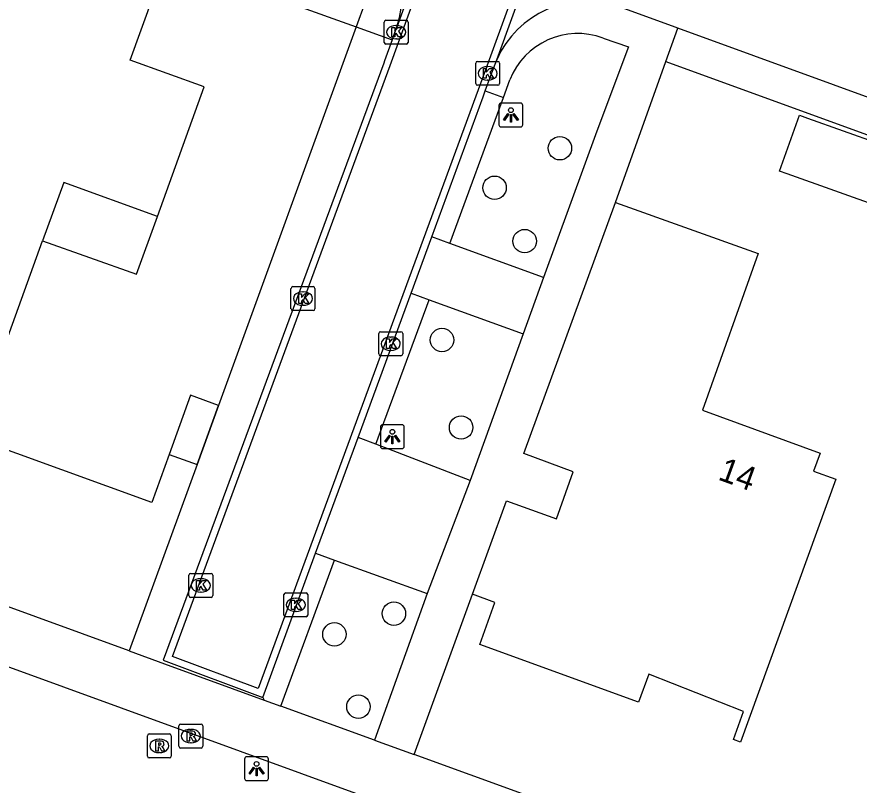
# Model space of a CAD drawing. Extents: x 155275 to 156263, y 382654 to 383635.
# Drawn here: x 155751 to 155786.19, y 382909.36 to 382941.45 of the extents above; entities that cross this region are included whole.
import ezdxf

# ---------------------------------------------------------------- set-up
doc = ezdxf.new("R2010")
doc.units = 0
for name, color, linetype in [('IMGEO_Boom', 7, 'Continuous'), ('IMGEO_Kolk', 7, 'Continuous'), ('IMGEO_Lichtpunt', 7, 'Continuous'), ('IMGEO_Pand', 7, 'Continuous'), ('IMGEO_Pand_nummerreeks', 7, 'Continuous'), ('IMGEO_Pand_overbouw', 7, 'Continuous'), ('IMGEO_Parkeervlak_open', 7, 'Continuous'), ('IMGEO_Rijbaan_lokaal_gesloten', 7, 'Continuous'), ('IMGEO_Rijbaan_lokaal_open', 7, 'Continuous'), ('IMGEO_Rioolput', 7, 'Continuous'), ('IMGEO_Voetpad_open', 7, 'Continuous')]:
    doc.layers.add(name, color=color, linetype=linetype)

msp = doc.modelspace()

# ---------------------------------------------------------------- linework, layer by layer
at = {"layer": 'IMGEO_Boom'}
for centre in [(155773.685, 382935.959), (155770.957, 382934.308), (155772.214, 382932.079), (155768.76, 382927.949), (155769.558, 382924.296), (155766.753, 382916.521), (155764.265, 382915.657), (155765.27, 382912.636)]:
    msp.add_circle(centre, 0.489, dxfattribs=at)
at = {"layer": 'IMGEO_Kolk'}
for p, q in [((155766.345, 382940.379), (155766.345, 382941.231)), ((155766.42, 382941.305), (155767.272, 382941.305)), ((155766.833, 382941.085), (155766.858, 382941.085)), ((155767.346, 382941.231), (155767.346, 382940.379)), ((155766.856, 382940.525), (155766.831, 382940.525)), ((155767.272, 382940.305), (155766.42, 382940.305)), ((155770.168, 382938.661), (155770.168, 382939.513)), ((155770.243, 382939.587), (155771.095, 382939.587)), ((155770.656, 382939.367), (155770.681, 382939.367)), ((155771.169, 382939.513), (155771.169, 382938.661)), ((155770.679, 382938.807), (155770.654, 382938.807)), ((155771.095, 382938.587), (155770.243, 382938.587)), ((155762.528, 382930.178), (155763.38, 382930.178)), ((155762.453, 382929.252), (155762.453, 382930.104)), ((155762.941, 382929.958), (155762.966, 382929.958)), ((155763.454, 382930.104), (155763.454, 382929.252)), ((155763.38, 382929.178), (155762.528, 382929.178)), ((155762.964, 382929.398), (155762.939, 382929.398)), ((155766.117, 382927.368), (155766.117, 382928.22)), ((155766.192, 382928.294), (155767.044, 382928.294)), ((155766.605, 382928.074), (155766.63, 382928.074)), ((155767.118, 382928.22), (155767.118, 382927.368)), ((155766.628, 382927.514), (155766.603, 382927.514)), ((155767.044, 382927.294), (155766.192, 382927.294)), ((155758.185, 382917.275), (155758.185, 382918.127)), ((155758.26, 382918.201), (155759.112, 382918.201)), ((155758.673, 382917.981), (155758.698, 382917.981)), ((155759.186, 382918.127), (155759.186, 382917.275)), ((155759.112, 382917.201), (155758.26, 382917.201)), ((155758.696, 382917.421), (155758.671, 382917.421)), ((155762.156, 382916.462), (155762.156, 382917.314)), ((155762.231, 382917.388), (155763.083, 382917.388)), ((155762.644, 382917.168), (155762.669, 382917.168)), ((155763.157, 382917.314), (155763.157, 382916.462)), ((155762.667, 382916.608), (155762.642, 382916.608)), ((155763.083, 382916.388), (155762.231, 382916.388))]:
    msp.add_line(p, q, dxfattribs=at)
for points in [[(155766.345, 382940.379), (155766.345, 382941.231)], [(155766.42, 382941.305), (155767.272, 382941.305)], [(155767.346, 382941.231), (155767.346, 382940.379)], [(155766.666, 382941.005), (155766.789, 382941.005), (155766.789, 382940.854), (155766.919, 382941.005), (155767.083, 382941.005), (155766.937, 382940.854), (155767.09, 382940.605), (155766.938, 382940.605), (155766.853, 382940.769), (155766.789, 382940.702), (155766.789, 382940.605), (155766.666, 382940.605), (155766.666, 382941.005)], [(155767.272, 382940.305), (155766.42, 382940.305)], [(155770.168, 382938.661), (155770.168, 382939.513)], [(155770.243, 382939.587), (155771.095, 382939.587)], [(155771.169, 382939.513), (155771.169, 382938.661)], [(155770.489, 382939.287), (155770.612, 382939.287), (155770.612, 382939.136), (155770.742, 382939.287), (155770.906, 382939.287), (155770.76, 382939.136), (155770.913, 382938.887), (155770.761, 382938.887), (155770.676, 382939.051), (155770.612, 382938.984), (155770.612, 382938.887), (155770.489, 382938.887), (155770.489, 382939.287)], [(155771.095, 382938.587), (155770.243, 382938.587)], [(155762.528, 382930.178), (155763.38, 382930.178)], [(155762.453, 382929.252), (155762.453, 382930.104)], [(155762.774, 382929.878), (155762.897, 382929.878), (155762.897, 382929.727), (155763.027, 382929.878), (155763.191, 382929.878), (155763.045, 382929.727), (155763.198, 382929.478), (155763.046, 382929.478), (155762.961, 382929.642), (155762.897, 382929.575), (155762.897, 382929.478), (155762.774, 382929.478), (155762.774, 382929.878)], [(155763.454, 382930.104), (155763.454, 382929.252)], [(155763.38, 382929.178), (155762.528, 382929.178)], [(155766.117, 382927.368), (155766.117, 382928.22)], [(155766.192, 382928.294), (155767.044, 382928.294)], [(155767.118, 382928.22), (155767.118, 382927.368)], [(155766.438, 382927.994), (155766.561, 382927.994), (155766.561, 382927.843), (155766.691, 382927.994), (155766.855, 382927.994), (155766.709, 382927.843), (155766.862, 382927.594), (155766.71, 382927.594), (155766.625, 382927.758), (155766.561, 382927.691), (155766.561, 382927.594), (155766.438, 382927.594), (155766.438, 382927.994)], [(155767.044, 382927.294), (155766.192, 382927.294)], [(155758.185, 382917.275), (155758.185, 382918.127)], [(155758.26, 382918.201), (155759.112, 382918.201)], [(155758.506, 382917.901), (155758.629, 382917.901), (155758.629, 382917.75), (155758.759, 382917.901), (155758.923, 382917.901), (155758.777, 382917.75), (155758.93, 382917.501), (155758.778, 382917.501), (155758.693, 382917.665), (155758.629, 382917.598), (155758.629, 382917.501), (155758.506, 382917.501), (155758.506, 382917.901)], [(155759.186, 382918.127), (155759.186, 382917.275)], [(155759.112, 382917.201), (155758.26, 382917.201)], [(155762.156, 382916.462), (155762.156, 382917.314)], [(155762.231, 382917.388), (155763.083, 382917.388)], [(155763.157, 382917.314), (155763.157, 382916.462)], [(155762.477, 382917.088), (155762.6, 382917.088), (155762.6, 382916.937), (155762.73, 382917.088), (155762.894, 382917.088), (155762.748, 382916.937), (155762.901, 382916.688), (155762.749, 382916.688), (155762.664, 382916.852), (155762.6, 382916.785), (155762.6, 382916.688), (155762.477, 382916.688), (155762.477, 382917.088)], [(155763.083, 382916.388), (155762.231, 382916.388)]]:
    msp.add_lwpolyline(points, dxfattribs=at)
for centre, start, end in [((155766.422, 382941.229), 91.552, 178.448), ((155766.422, 382941.229), 91.552, 178.448), ((155767.27, 382941.229), 1.552, 88.448), ((155767.27, 382941.229), 1.552, 88.448), ((155766.422, 382940.381), 181.552, 268.448), ((155766.422, 382940.381), 181.552, 268.448), ((155767.27, 382940.381), 271.552, 358.448), ((155767.27, 382940.381), 271.552, 358.448), ((155770.245, 382939.511), 91.552, 178.448), ((155770.245, 382939.511), 91.552, 178.448), ((155771.093, 382939.511), 1.552, 88.448), ((155771.093, 382939.511), 1.552, 88.448), ((155770.245, 382938.663), 181.552, 268.448), ((155770.245, 382938.663), 181.552, 268.448), ((155771.093, 382938.663), 271.552, 358.448), ((155771.093, 382938.663), 271.552, 358.448), ((155762.53, 382930.102), 91.552, 178.448), ((155762.53, 382930.102), 91.552, 178.448), ((155763.378, 382930.102), 1.552, 88.448), ((155763.378, 382930.102), 1.552, 88.448), ((155762.53, 382929.254), 181.552, 268.448), ((155762.53, 382929.254), 181.552, 268.448), ((155763.378, 382929.254), 271.552, 358.448), ((155763.378, 382929.254), 271.552, 358.448), ((155766.194, 382928.218), 91.552, 178.448), ((155766.194, 382928.218), 91.552, 178.448), ((155767.042, 382928.218), 1.552, 88.448), ((155767.042, 382928.218), 1.552, 88.448), ((155766.194, 382927.37), 181.552, 268.448), ((155766.194, 382927.37), 181.552, 268.448), ((155767.042, 382927.37), 271.552, 358.448), ((155767.042, 382927.37), 271.552, 358.448), ((155758.262, 382918.125), 91.552, 178.448), ((155758.262, 382918.125), 91.552, 178.448), ((155759.11, 382918.125), 1.552, 88.448), ((155759.11, 382918.125), 1.552, 88.448), ((155758.262, 382917.277), 181.552, 268.448), ((155758.262, 382917.277), 181.552, 268.448), ((155759.11, 382917.277), 271.552, 358.448), ((155759.11, 382917.277), 271.552, 358.448), ((155762.233, 382917.312), 91.552, 178.448), ((155762.233, 382917.312), 91.552, 178.448), ((155763.081, 382917.312), 1.552, 88.448), ((155763.081, 382917.312), 1.552, 88.448), ((155762.233, 382916.464), 181.552, 268.448), ((155762.233, 382916.464), 181.552, 268.448), ((155763.081, 382916.464), 271.552, 358.448), ((155763.081, 382916.464), 271.552, 358.448)]:
    msp.add_arc(centre, 0.0765, start, end, dxfattribs=at)
for centre, major_axis, ratio, start_param, end_param in [((155766.832, 382940.805), (-0.387, 0.002), 0.722429, 4.712389, 7.853982), ((155766.857, 382940.805), (-0.39, 0.002), 0.717154, 1.570796, 4.712389), ((155770.655, 382939.087), (-0.387, 0.002), 0.722429, 4.712389, 7.853982), ((155770.68, 382939.087), (-0.39, 0.002), 0.717154, 1.570796, 4.712389), ((155762.94, 382929.678), (-0.387, 0.002), 0.722429, 4.712389, 7.853982), ((155762.965, 382929.678), (-0.39, 0.002), 0.717154, 1.570796, 4.712389), ((155766.604, 382927.794), (-0.387, 0.002), 0.722429, 4.712389, 7.853982), ((155766.629, 382927.794), (-0.39, 0.002), 0.717154, 1.570796, 4.712389), ((155758.672, 382917.701), (-0.387, 0.002), 0.722429, 4.712389, 7.853982), ((155758.697, 382917.701), (-0.39, 0.002), 0.717154, 1.570796, 4.712389), ((155762.643, 382916.888), (-0.387, 0.002), 0.722429, 4.712389, 7.853982), ((155762.668, 382916.888), (-0.39, 0.002), 0.717154, 1.570796, 4.712389)]:
    msp.add_ellipse(centre, major_axis=major_axis, ratio=ratio, start_param=start_param, end_param=end_param, dxfattribs=at)
at = {"layer": 'IMGEO_Lichtpunt'}
for p, q in [((155771.14, 382937.75), (155771.14, 382936.943)), ((155771.14, 382937.75), (155771.14, 382936.943)), ((155772.042, 382937.845), (155771.234, 382937.845)), ((155772.042, 382937.845), (155771.234, 382937.845)), ((155772.136, 382936.943), (155772.136, 382937.75)), ((155772.136, 382936.943), (155772.136, 382937.75)), ((155771.234, 382936.849), (155772.042, 382936.849)), ((155771.234, 382936.849), (155772.042, 382936.849)), ((155766.189, 382924.315), (155766.189, 382923.508)), ((155766.189, 382924.315), (155766.189, 382923.508)), ((155767.091, 382924.41), (155766.283, 382924.41)), ((155767.091, 382924.41), (155766.283, 382924.41)), ((155767.185, 382923.508), (155767.185, 382924.315)), ((155767.185, 382923.508), (155767.185, 382924.315)), ((155766.283, 382923.414), (155767.091, 382923.414)), ((155766.283, 382923.414), (155767.091, 382923.414)), ((155761.417, 382910.542), (155760.609, 382910.542)), ((155761.417, 382910.542), (155760.609, 382910.542)), ((155760.515, 382910.447), (155760.515, 382909.64)), ((155760.515, 382910.447), (155760.515, 382909.64)), ((155761.511, 382909.64), (155761.511, 382910.447)), ((155761.511, 382909.64), (155761.511, 382910.447)), ((155760.609, 382909.546), (155761.417, 382909.546)), ((155760.609, 382909.546), (155761.417, 382909.546))]:
    msp.add_line(p, q, dxfattribs=at)
for points in [[(155771.514, 382937.414), (155771.553, 382937.386), (155771.365, 382937.124), (155771.327, 382937.151), (155771.514, 382937.414)], [(155771.616, 382937.366), (155771.663, 382937.366), (155771.663, 382937.044), (155771.616, 382937.044), (155771.616, 382937.366)], [(155771.726, 382937.386), (155771.764, 382937.413), (155771.951, 382937.151), (155771.912, 382937.123), (155771.726, 382937.386)], [(155766.563, 382923.979), (155766.602, 382923.951), (155766.414, 382923.689), (155766.376, 382923.716), (155766.563, 382923.979)], [(155766.665, 382923.931), (155766.712, 382923.931), (155766.712, 382923.609), (155766.665, 382923.609), (155766.665, 382923.931)], [(155766.775, 382923.951), (155766.813, 382923.978), (155767, 382923.716), (155766.961, 382923.688), (155766.775, 382923.951)], [(155760.889, 382910.111), (155760.928, 382910.083), (155760.74, 382909.821), (155760.702, 382909.848), (155760.889, 382910.111)], [(155760.991, 382910.063), (155761.038, 382910.063), (155761.038, 382909.741), (155760.991, 382909.741), (155760.991, 382910.063)], [(155761.101, 382910.083), (155761.139, 382910.11), (155761.326, 382909.848), (155761.287, 382909.82), (155761.101, 382910.083)]]:
    msp.add_lwpolyline(points, dxfattribs=at)
for centre in [(155771.639, 382937.548), (155766.688, 382924.113), (155761.014, 382910.245)]:
    msp.add_circle(centre, 0.0994, dxfattribs=at)
for centre, start, end in [((155771.234, 382937.75), 90, 180), ((155771.234, 382937.75), 90, 180), ((155772.042, 382937.75), 0, 90), ((155772.042, 382937.75), 0, 90), ((155771.234, 382936.943), 180, 270), ((155771.234, 382936.943), 180, 270), ((155772.042, 382936.943), 270, 0), ((155772.042, 382936.943), 270, 360), ((155766.283, 382924.315), 90, 180), ((155766.283, 382924.315), 90, 180), ((155767.091, 382924.315), 0, 90), ((155767.091, 382924.315), 0, 90), ((155766.283, 382923.508), 180, 270), ((155766.283, 382923.508), 180, 270), ((155767.091, 382923.508), 270, 0), ((155767.091, 382923.508), 270, 360), ((155760.609, 382910.447), 90, 180), ((155760.609, 382910.447), 90, 180), ((155761.417, 382910.447), 0, 90), ((155761.417, 382910.447), 0, 90), ((155760.609, 382909.64), 180, 270), ((155760.609, 382909.64), 180, 270), ((155761.417, 382909.64), 270, 0), ((155761.417, 382909.64), 270, 360)]:
    msp.add_arc(centre, 0.0946, start, end, dxfattribs=at)
at = {"layer": 'IMGEO_Pand'}
for points in [[(155759.423, 382925.217), (155758.257, 382925.64), (155757.362, 382923.173), (155756.634, 382921.166), (155749.104, 382923.897), (155752.078, 382932.095), (155756.001, 382930.696), (155756.874, 382933.113), (155758.826, 382938.522), (155755.741, 382939.635), (155758.254, 382946.596), (155763.431, 382944.727), (155762.488, 382941.996), (155765.175, 382941.027)], [(155765.175, 382941.027), (155759.423, 382925.217)], [(155789.155, 382932.755), (155783.178, 382934.884), (155782.864, 382934.996), (155783.698, 382937.337), (155784.028, 382937.219), (155789.989, 382935.097), (155789.155, 382932.755)], [(155770.033, 382917.328), (155771.459, 382921.236), (155773.539, 382920.477), (155774.245, 382922.448), (155772.176, 382923.203), (155776.003, 382933.692)], [(155776.003, 382933.692), (155781.968, 382931.558), (155779.643, 382925.014), (155784.554, 382923.227), (155784.283, 382922.477), (155785.216, 382922.133), (155781.233, 382911.153), (155780.932, 382911.263), (155781.358, 382912.438), (155777.396, 382913.993), (155776.968, 382912.818), (155770.335, 382915.238), (155770.972, 382916.985), (155770.033, 382917.328)]]:
    msp.add_lwpolyline(points, dxfattribs=at)
at = {"layer": 'IMGEO_Pand_overbouw'}
for points in [[(155756.874, 382933.113), (155752.96, 382934.526), (155752.078, 382932.095), (155756.001, 382930.696)], [(155757.362, 382923.173), (155758.527, 382922.75), (155759.423, 382925.217), (155758.257, 382925.64)]]:
    msp.add_lwpolyline(points, close=True, dxfattribs=at)
at = {"layer": 'IMGEO_Parkeervlak_open'}
for points in [[(155773.001, 382930.565), (155769.086, 382931.986)], [(155768.224, 382929.634), (155772.151, 382928.213)], [(155769.933, 382922.082), (155765.995, 382923.592)], [(155764.277, 382918.755), (155768.144, 382917.364)]]:
    msp.add_lwpolyline(points, dxfattribs=at)
at = {"layer": 'IMGEO_Rijbaan_lokaal_gesloten'}
for points in [[(155772.086, 382943.374), (155770.526, 382939.085), (155761.085, 382913.388), (155757.497, 382914.737), (155766.597, 382939.416), (155768.503, 382944.698)], [(155768.234, 382944.798), (155766.869, 382941.017)], [(155771.045, 382939.658), (155772.36, 382943.272)], [(155766.677, 382940.485), (155766.869, 382941.017)], [(155766.677, 382940.485), (155766.362, 382939.613), (155766.325, 382939.51), (155757.114, 382914.571), (155761.275, 382913.02)], [(155770.567, 382938.351), (155770.802, 382938.991), (155771.045, 382939.658)], [(155768.332, 382932.259), (155770.477, 382938.105), (155770.567, 382938.351)], [(155767.47, 382929.907), (155768.332, 382932.259)], [(155765.257, 382923.875), (155767.47, 382929.907)], [(155763.483, 382919.04), (155765.257, 382923.875)], [(155761.275, 382913.02), (155763.483, 382919.04)]]:
    msp.add_lwpolyline(points, dxfattribs=at)
at = {"layer": 'IMGEO_Rijbaan_lokaal_open'}
for points in [[(155778.616, 382940.974), (155778.386, 382941.058), (155776.209, 382941.85), (155776.11, 382941.886)], [(155865.403, 382909.39), (155778.616, 382940.974)]]:
    msp.add_lwpolyline(points, dxfattribs=at)
for centre, radius, start, end in [((155763.007, 382942.369), 4.091, 340.7107, 69.3073), ((155774.793, 382938.008), 4.095, 71.2444, 156.2432)]:
    msp.add_arc(centre, radius, start, end, dxfattribs=at)
at = {"layer": 'IMGEO_Rioolput'}
for p, q in [((155757.844, 382911.908), (155758.696, 382911.908)), ((155757.769, 382910.982), (155757.769, 382911.834)), ((155758.257, 382911.688), (155758.282, 382911.688)), ((155758.77, 382911.834), (155758.77, 382910.982)), ((155756.452, 382910.569), (155756.452, 382911.421)), ((155756.527, 382911.495), (155757.379, 382911.495)), ((155756.94, 382911.275), (155756.965, 382911.275)), ((155757.453, 382911.421), (155757.453, 382910.569)), ((155758.696, 382910.908), (155757.844, 382910.908)), ((155758.28, 382911.128), (155758.255, 382911.128)), ((155757.379, 382910.495), (155756.527, 382910.495)), ((155756.963, 382910.715), (155756.938, 382910.715))]:
    msp.add_line(p, q, dxfattribs=at)
for points in [[(155757.844, 382911.908), (155758.696, 382911.908)], [(155757.769, 382910.982), (155757.769, 382911.834)], [(155758.358, 382911.606), (155758.106, 382911.608), (155758.106, 382911.208)], [(155758.284, 382911.527), (155758.23, 382911.527), (155758.23, 382911.446)], [(155758.77, 382911.834), (155758.77, 382910.982)], [(155756.452, 382910.569), (155756.452, 382911.421)], [(155756.527, 382911.495), (155757.379, 382911.495)], [(155757.041, 382911.193), (155756.789, 382911.195), (155756.789, 382910.795)], [(155757.453, 382911.421), (155757.453, 382910.569)], [(155758.106, 382911.208), (155758.23, 382911.208), (155758.23, 382911.37), (155758.241, 382911.37)], [(155758.23, 382911.446), (155758.282, 382911.446)], [(155758.288, 382911.341), (155758.359, 382911.208), (155758.499, 382911.208), (155758.434, 382911.334)], [(155756.789, 382910.795), (155756.913, 382910.795), (155756.913, 382910.957), (155756.924, 382910.957)], [(155756.967, 382911.114), (155756.913, 382911.114), (155756.913, 382911.033)], [(155756.913, 382911.033), (155756.965, 382911.033)], [(155756.971, 382910.928), (155757.042, 382910.795), (155757.182, 382910.795), (155757.117, 382910.921)], [(155758.696, 382910.908), (155757.844, 382910.908)], [(155757.379, 382910.495), (155756.527, 382910.495)]]:
    msp.add_lwpolyline(points, dxfattribs=at)
for centre, radius, start, end in [((155757.846, 382911.832), 0.0765, 91.552, 178.448), ((155757.846, 382911.832), 0.0765, 91.552, 178.448), ((155758.694, 382911.832), 0.0765, 1.552, 88.448), ((155758.694, 382911.832), 0.0765, 1.552, 88.448), ((155758.29, 382911.431), 0.0964, 77.0061, 93.1865), ((155758.304, 382911.488), 0.0378, 276.6634, 79.6772), ((155758.357, 382911.496), 0.109, 350.3612, 89.416), ((155756.529, 382911.419), 0.0765, 91.552, 178.448), ((155756.529, 382911.419), 0.0765, 91.552, 178.448), ((155757.04, 382911.083), 0.109, 350.3612, 89.416), ((155757.377, 382911.419), 0.0765, 1.552, 88.448), ((155757.377, 382911.419), 0.0765, 1.552, 88.448), ((155758.24, 382911.317), 0.0533, 26.0293, 88.6989), ((155758.266, 382911.635), 0.19, 274.7715, 282.9687), ((155758.355, 382911.496), 0.112, 277.5842, 350.9817), ((155758.339, 382911.281), 0.108, 29.5134, 73.7905), ((155756.923, 382910.904), 0.0533, 26.0293, 88.6989), ((155756.949, 382911.222), 0.19, 274.7715, 282.9687), ((155756.973, 382911.018), 0.0964, 77.0061, 93.1865), ((155756.987, 382911.075), 0.0378, 276.6634, 79.6772), ((155757.038, 382911.083), 0.112, 277.5842, 350.9817), ((155757.022, 382910.868), 0.108, 29.5134, 73.7905), ((155757.846, 382910.984), 0.0765, 181.552, 268.448), ((155757.846, 382910.984), 0.0765, 181.552, 268.448), ((155758.694, 382910.984), 0.0765, 271.552, 358.448), ((155758.694, 382910.984), 0.0765, 271.552, 358.448), ((155756.529, 382910.571), 0.0765, 181.552, 268.448), ((155756.529, 382910.571), 0.0765, 181.552, 268.448), ((155757.377, 382910.571), 0.0765, 271.552, 358.448), ((155757.377, 382910.571), 0.0765, 271.552, 358.448)]:
    msp.add_arc(centre, radius, start, end, dxfattribs=at)
for centre, major_axis, ratio, start_param, end_param in [((155758.256, 382911.408), (-0.387, 0.002), 0.722429, 4.712389, 7.853982), ((155758.281, 382911.408), (-0.39, 0.002), 0.717154, 1.570796, 4.712389), ((155756.939, 382910.995), (-0.387, 0.002), 0.722429, 4.712389, 7.853982), ((155756.964, 382910.995), (-0.39, 0.002), 0.717154, 1.570796, 4.712389)]:
    msp.add_ellipse(centre, major_axis=major_axis, ratio=ratio, start_param=start_param, end_param=end_param, dxfattribs=at)
at = {"layer": 'IMGEO_Voetpad_open'}
for points in [[(155755.688, 382914.965), (155687.76, 382939.71), (155661.6, 382949.239)], [(155863.949, 382873.132), (155772.846, 382906.212), (155660.759, 382947.032)], [(155765.55, 382942.058), (155765.175, 382941.027)], [(155765.175, 382941.027), (155766.677, 382940.485)], [(155778.11, 382939.582), (155778.616, 382940.974)], [(155775.492, 382940.561), (155776.556, 382940.189), (155775.233, 382936.669), (155773.001, 382930.565)], [(155776.003, 382933.692), (155778.11, 382939.582)], [(155778.11, 382939.582), (155858.578, 382910.318)], [(155771.328, 382938.077), (155771.591, 382938.81)], [(155770.567, 382938.351), (155771.328, 382938.077)], [(155769.086, 382931.986), (155771.328, 382938.077)], [(155769.086, 382931.986), (155768.332, 382932.259)], [(155773.001, 382930.565), (155772.151, 382928.213)], [(155767.47, 382929.907), (155768.224, 382929.634)], [(155765.995, 382923.592), (155768.224, 382929.634)], [(155772.151, 382928.213), (155769.933, 382922.082)], [(155759.423, 382925.217), (155758.527, 382922.75), (155755.688, 382914.965)], [(155765.995, 382923.592), (155765.257, 382923.875)], [(155769.933, 382922.082), (155768.144, 382917.364)], [(155763.483, 382919.04), (155764.277, 382918.755)], [(155762.029, 382912.659), (155764.277, 382918.755)], [(155768.144, 382917.364), (155765.941, 382911.239)], [(155767.593, 382910.639), (155770.033, 382917.328)], [(155755.688, 382914.965), (155757.172, 382914.424), (155761.338, 382912.91)], [(155761.275, 382913.02), (155761.338, 382912.91)], [(155761.338, 382912.91), (155762.029, 382912.659)], [(155765.941, 382911.239), (155762.029, 382912.659)], [(155765.941, 382911.239), (155767.593, 382910.639)], [(155854.498, 382879.089), (155767.593, 382910.639)]]:
    msp.add_lwpolyline(points, dxfattribs=at)
msp.add_arc((155774.432, 382937.701), 3.05, 69.6712, 158.6755, dxfattribs=at)

# ---------------------------------------------------------------- texts
at = {"layer": 'IMGEO_Pand_nummerreeks'}
msp.add_text('14', height=1, rotation=340.0047, dxfattribs=at).set_placement((155780.248, 382922.133))

doc.saveas('drawing.dxf')
